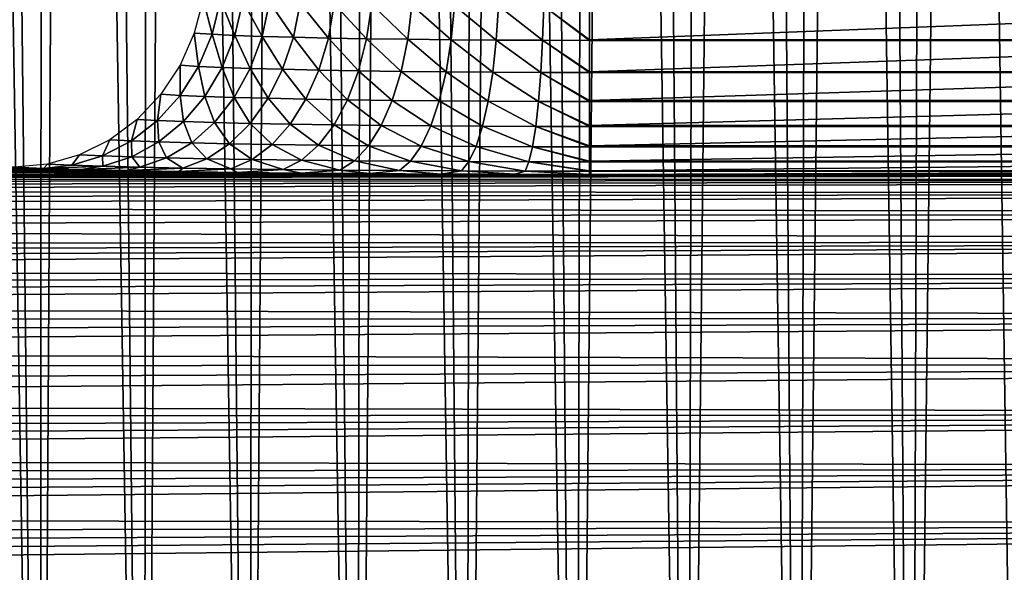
# Model space of a CAD drawing. Header units: millimetres. Extents: x -110 to 110, y 0 to 80.
# Tile 286 of 439: x 67.55 to 72.39, y 14.79 to 17.51. Entities that reach past the tile are written whole.
import ezdxf

# ---------------------------------------------------------------- set-up
doc = ezdxf.new("R2010")
doc.units = ezdxf.units.MM
doc.header["$LTSCALE"] = 59.460957
for name, color, linetype in [('167', 7, 'CONTINUOUS'), ('185', 7, 'CONTINUOUS'), ('264', 7, 'CONTINUOUS'), ('265', 7, 'CONTINUOUS'), ('30', 7, 'CONTINUOUS'), ('54', 7, 'CONTINUOUS'), ('6', 7, 'CONTINUOUS')]:
    doc.layers.add(name, color=color, linetype=linetype)

msp = doc.modelspace()

# ---------------------------------------------------------------- linework, layer by layer
at = {"layer": '167', "color": 7, "linetype": 'CONTINUOUS'}
for points in [[(59.6325, 16.7828, 50.9825), (59.5967, 16.747, 53.0349), (69.6194, 16.7495, 52.8922), (59.6325, 16.7828, 50.9825)], [(68.9321, 16.7542, 52.6263), (59.6325, 16.7828, 50.9825), (69.2675, 16.7515, 52.7805), (68.9321, 16.7542, 52.6263)], [(67.6653, 16.7769, 51.3214), (59.6325, 16.7828, 50.9825), (67.8503, 16.7714, 51.6413), (67.6653, 16.7769, 51.3214)], [(69.2675, 16.7515, 52.7805), (59.6325, 16.7828, 50.9825), (69.6194, 16.7495, 52.8922), (69.2675, 16.7515, 52.7805)], [(67.8503, 16.7714, 51.6413), (59.6325, 16.7828, 50.9825), (68.073, 16.7662, 51.9359), (67.8503, 16.7714, 51.6413)], [(67.5216, 16.7828, 50.9825), (59.6325, 16.7828, 50.9825), (67.6653, 16.7769, 51.3214), (67.5216, 16.7828, 50.9825)], [(68.073, 16.7662, 51.9359), (59.6325, 16.7828, 50.9825), (68.3302, 16.7616, 52.2008), (68.073, 16.7662, 51.9359)], [(68.3302, 16.7616, 52.2008), (59.6325, 16.7828, 50.9825), (68.618, 16.7575, 52.4321), (68.3302, 16.7616, 52.2008)], [(68.618, 16.7575, 52.4321), (59.6325, 16.7828, 50.9825), (68.9321, 16.7542, 52.6263), (68.618, 16.7575, 52.4321)], [(69.6194, 16.7495, 52.8922), (59.5967, 16.747, 53.0349), (69.9827, 16.7483, 52.96), (69.6194, 16.7495, 52.8922)], [(69.9827, 16.7483, 52.96), (59.5967, 16.747, 53.0349), (70.35, 16.7479, 52.9825), (69.9827, 16.7483, 52.96)], [(59.5967, 16.747, 53.0349), (81.3314, 16.747, 53.0349), (70.35, 16.7479, 52.9825), (59.5967, 16.747, 53.0349)], [(70.35, 16.7479, 52.9825), (81.3314, 16.747, 53.0349), (74.65, 16.7479, 52.9825), (70.35, 16.7479, 52.9825)]]:
    msp.add_3dface(points, dxfattribs=at)
at = {"layer": '185', "color": 7, "linetype": 'CONTINUOUS'}
for points in [[(59.427, 16.6622, 53.5774), (81.3314, 16.7222, 53.316), (59.4798, 16.6885, 53.4813), (59.427, 16.6622, 53.5774)], [(81.3314, 16.6581, 53.5908), (81.3314, 16.7222, 53.316), (59.427, 16.6622, 53.5774), (81.3314, 16.6581, 53.5908)], [(59.4798, 16.6885, 53.4813), (81.3314, 16.7222, 53.316), (59.5212, 16.7093, 53.3883), (59.4798, 16.6885, 53.4813)], [(59.5212, 16.7093, 53.3883), (81.3314, 16.7222, 53.316), (59.5526, 16.7249, 53.2984), (59.5212, 16.7093, 53.3883)], [(81.3314, 16.7222, 53.316), (81.3314, 16.747, 53.0349), (59.5526, 16.7249, 53.2984), (81.3314, 16.7222, 53.316)], [(59.5526, 16.7249, 53.2984), (81.3314, 16.747, 53.0349), (59.5751, 16.7362, 53.2107), (59.5526, 16.7249, 53.2984)], [(59.5751, 16.7362, 53.2107), (81.3314, 16.747, 53.0349), (59.5897, 16.7435, 53.1236), (59.5751, 16.7362, 53.2107)], [(81.3314, 16.747, 53.0349), (59.5967, 16.747, 53.0349), (59.5897, 16.7435, 53.1236), (81.3314, 16.747, 53.0349)], [(81.3314, 16.5559, 53.8539), (81.3314, 16.6581, 53.5908), (59.2805, 16.5889, 53.7801), (81.3314, 16.5559, 53.8539)], [(59.2805, 16.5889, 53.7801), (81.3314, 16.6581, 53.5908), (59.3614, 16.6294, 53.6767), (59.2805, 16.5889, 53.7801)], [(59.3614, 16.6294, 53.6767), (81.3314, 16.6581, 53.5908), (59.427, 16.6622, 53.5774), (59.3614, 16.6294, 53.6767)], [(59.1814, 16.5394, 53.888), (81.3314, 16.5559, 53.8539), (59.2805, 16.5889, 53.7801), (59.1814, 16.5394, 53.888)], [(81.3314, 16.4177, 54.0999), (81.3314, 16.5559, 53.8539), (59.0618, 16.4796, 53.9997), (81.3314, 16.4177, 54.0999)], [(59.0618, 16.4796, 53.9997), (81.3314, 16.5559, 53.8539), (59.1814, 16.5394, 53.888), (59.0618, 16.4796, 53.9997)], [(58.9173, 16.4073, 54.1156), (81.3314, 16.4177, 54.0999), (59.0618, 16.4796, 53.9997), (58.9173, 16.4073, 54.1156)], [(81.3314, 16.2463, 54.3241), (81.3314, 16.4177, 54.0999), (58.6468, 16.2721, 54.2942), (81.3314, 16.2463, 54.3241)], [(58.6468, 16.2721, 54.2942), (81.3314, 16.4177, 54.0999), (58.745, 16.3211, 54.2341), (58.6468, 16.2721, 54.2942)], [(58.745, 16.3211, 54.2341), (81.3314, 16.4177, 54.0999), (58.8346, 16.366, 54.1747), (58.745, 16.3211, 54.2341)], [(58.8346, 16.366, 54.1747), (81.3314, 16.4177, 54.0999), (58.9173, 16.4073, 54.1156), (58.8346, 16.366, 54.1747)], [(58.54, 16.2187, 54.3547), (81.3314, 16.2463, 54.3241), (58.6468, 16.2721, 54.2942), (58.54, 16.2187, 54.3547)], [(81.3314, 16.045, 54.5218), (81.3314, 16.2463, 54.3241), (58.3002, 16.0988, 54.4743), (81.3314, 16.045, 54.5218)], [(58.3002, 16.0988, 54.4743), (81.3314, 16.2463, 54.3241), (58.4247, 16.161, 54.4147), (58.3002, 16.0988, 54.4743)], [(58.4247, 16.161, 54.4147), (81.3314, 16.2463, 54.3241), (58.54, 16.2187, 54.3547), (58.4247, 16.161, 54.4147)], [(58.1655, 16.0314, 54.5333), (81.3314, 16.045, 54.5218), (58.3002, 16.0988, 54.4743), (58.1655, 16.0314, 54.5333)], [(57.8666, 15.882, 54.647), (81.3314, 16.045, 54.5218), (58.0208, 15.9591, 54.5911), (57.8666, 15.882, 54.647)], [(81.3314, 15.8179, 54.6893), (81.3314, 16.045, 54.5218), (57.8666, 15.882, 54.647), (81.3314, 15.8179, 54.6893)], [(58.0208, 15.9591, 54.5911), (81.3314, 16.045, 54.5218), (58.1655, 16.0314, 54.5333), (58.0208, 15.9591, 54.5911)], [(57.7019, 15.7996, 54.7008), (81.3314, 15.8179, 54.6893), (57.8666, 15.882, 54.647), (57.7019, 15.7996, 54.7008)], [(57.3419, 15.6196, 54.7998), (81.3314, 15.8179, 54.6893), (57.5267, 15.712, 54.7519), (57.3419, 15.6196, 54.7998)], [(81.3314, 15.5695, 54.8232), (81.3314, 15.8179, 54.6893), (57.3419, 15.6196, 54.7998), (81.3314, 15.5695, 54.8232)], [(57.5267, 15.712, 54.7519), (81.3314, 15.8179, 54.6893), (57.7019, 15.7996, 54.7008), (57.5267, 15.712, 54.7519)], [(57.2133, 15.5553, 54.8295), (81.3314, 15.5695, 54.8232), (57.3419, 15.6196, 54.7998), (57.2133, 15.5553, 54.8295)], [(81.3314, 15.3047, 54.9208), (81.3314, 15.5695, 54.8232), (56.8049, 15.3511, 54.9067), (81.3314, 15.3047, 54.9208)], [(56.8049, 15.3511, 54.9067), (81.3314, 15.5695, 54.8232), (56.9447, 15.421, 54.8831), (56.8049, 15.3511, 54.9067)], [(56.9447, 15.421, 54.8831), (81.3314, 15.5695, 54.8232), (57.0809, 15.4891, 54.8573), (56.9447, 15.421, 54.8831)], [(57.0809, 15.4891, 54.8573), (81.3314, 15.5695, 54.8232), (57.2133, 15.5553, 54.8295), (57.0809, 15.4891, 54.8573)], [(56.6616, 15.2794, 54.9279), (81.3314, 15.3047, 54.9208), (56.8049, 15.3511, 54.9067), (56.6616, 15.2794, 54.9279)], [(56.2153, 15.0563, 54.976), (81.3314, 15.3047, 54.9208), (56.3662, 15.1318, 54.9627), (56.2153, 15.0563, 54.976)], [(81.3314, 15.0288, 54.9801), (81.3314, 15.3047, 54.9208), (56.2153, 15.0563, 54.976), (81.3314, 15.0288, 54.9801)], [(56.3662, 15.1318, 54.9627), (81.3314, 15.3047, 54.9208), (56.5149, 15.2062, 54.9467), (56.3662, 15.1318, 54.9627)], [(56.5149, 15.2062, 54.9467), (81.3314, 15.3047, 54.9208), (56.6616, 15.2794, 54.9279), (56.5149, 15.2062, 54.9467)], [(55.5973, 14.7473, 55), (81.3314, 15.0288, 54.9801), (55.7537, 14.8254, 54.9985), (55.5973, 14.7473, 55)], [(55.5973, 14.7473, 55), (81.3314, 14.7473, 55), (81.3314, 15.0288, 54.9801), (55.5973, 14.7473, 55)], [(55.7537, 14.8254, 54.9985), (81.3314, 15.0288, 54.9801), (55.9088, 14.903, 54.9939), (55.7537, 14.8254, 54.9985)], [(55.9088, 14.903, 54.9939), (81.3314, 15.0288, 54.9801), (56.0626, 14.98, 54.9864), (55.9088, 14.903, 54.9939)], [(56.0626, 14.98, 54.9864), (81.3314, 15.0288, 54.9801), (56.2153, 15.0563, 54.976), (56.0626, 14.98, 54.9864)]]:
    msp.add_3dface(points, dxfattribs=at)
at = {"layer": '264', "color": 7, "linetype": 'CONTINUOUS'}
for points in [[(70.35, 17.4094, 52.059), (74.65, 17.5748, 52.0151), (70.35, 17.5748, 52.0151), (70.35, 17.4094, 52.059)], [(74.65, 17.4094, 52.059), (74.65, 17.5748, 52.0151), (70.35, 17.4094, 52.059), (74.65, 17.4094, 52.059)], [(74.65, 17.4068, 52.0599), (74.65, 17.4094, 52.059), (70.35, 17.4068, 52.0599), (74.65, 17.4068, 52.0599)], [(70.35, 17.4068, 52.0599), (74.65, 17.4094, 52.059), (70.35, 17.4094, 52.059), (70.35, 17.4068, 52.0599)], [(74.65, 17.2528, 52.1311), (74.65, 17.4068, 52.0599), (70.35, 17.2528, 52.1311), (74.65, 17.2528, 52.1311)], [(70.35, 17.2528, 52.1311), (74.65, 17.4068, 52.0599), (70.35, 17.4068, 52.0599), (70.35, 17.2528, 52.1311)], [(74.65, 17.2492, 52.1332), (74.65, 17.2528, 52.1311), (70.35, 17.2492, 52.1332), (74.65, 17.2492, 52.1332)], [(70.35, 17.2492, 52.1332), (74.65, 17.2528, 52.1311), (70.35, 17.2528, 52.1311), (70.35, 17.2492, 52.1332)], [(74.65, 17.111, 52.229), (74.65, 17.2492, 52.1332), (70.35, 17.111, 52.229), (74.65, 17.111, 52.229)], [(70.35, 17.111, 52.229), (74.65, 17.2492, 52.1332), (70.35, 17.2492, 52.1332), (70.35, 17.111, 52.229)], [(74.65, 17.1066, 52.2326), (74.65, 17.111, 52.229), (70.35, 17.1066, 52.2326), (74.65, 17.1066, 52.2326)], [(70.35, 17.1066, 52.2326), (74.65, 17.111, 52.229), (70.35, 17.111, 52.229), (70.35, 17.1066, 52.2326)], [(74.65, 16.988, 52.3498), (74.65, 17.1066, 52.2326), (70.35, 16.988, 52.3498), (74.65, 16.988, 52.3498)], [(70.35, 16.988, 52.3498), (74.65, 17.1066, 52.2326), (70.35, 17.1066, 52.2326), (70.35, 16.988, 52.3498)], [(70.35, 16.9834, 52.3553), (74.65, 16.988, 52.3498), (70.35, 16.988, 52.3498), (70.35, 16.9834, 52.3553)], [(74.65, 16.9834, 52.3553), (74.65, 16.988, 52.3498), (70.35, 16.9834, 52.3553), (74.65, 16.9834, 52.3553)], [(70.35, 16.8876, 52.49), (74.65, 16.9834, 52.3553), (70.35, 16.9834, 52.3553), (70.35, 16.8876, 52.49)], [(74.65, 16.8876, 52.49), (74.65, 16.9834, 52.3553), (70.35, 16.8876, 52.49), (74.65, 16.8876, 52.49)], [(74.65, 16.8833, 52.4974), (74.65, 16.8876, 52.49), (70.35, 16.8833, 52.4974), (74.65, 16.8833, 52.4974)], [(70.35, 16.8833, 52.4974), (74.65, 16.8876, 52.49), (70.35, 16.8876, 52.49), (70.35, 16.8833, 52.4974)], [(74.65, 16.8128, 52.6453), (74.65, 16.8833, 52.4974), (70.35, 16.8128, 52.6453), (74.65, 16.8128, 52.6453)], [(70.35, 16.8128, 52.6453), (74.65, 16.8833, 52.4974), (70.35, 16.8833, 52.4974), (70.35, 16.8128, 52.6453)], [(74.65, 16.8093, 52.6547), (74.65, 16.8128, 52.6453), (70.35, 16.8093, 52.6547), (74.65, 16.8093, 52.6547)], [(70.35, 16.8093, 52.6547), (74.65, 16.8128, 52.6453), (70.35, 16.8128, 52.6453), (70.35, 16.8093, 52.6547)], [(74.65, 16.7658, 52.8111), (74.65, 16.8093, 52.6547), (70.35, 16.7658, 52.8111), (74.65, 16.7658, 52.8111)], [(70.35, 16.7658, 52.8111), (74.65, 16.8093, 52.6547), (70.35, 16.8093, 52.6547), (70.35, 16.7658, 52.8111)], [(74.65, 16.7637, 52.8225), (74.65, 16.7658, 52.8111), (70.35, 16.7637, 52.8225), (74.65, 16.7637, 52.8225)], [(70.35, 16.7637, 52.8225), (74.65, 16.7658, 52.8111), (70.35, 16.7658, 52.8111), (70.35, 16.7637, 52.8225)], [(70.35, 16.7479, 52.9825), (74.65, 16.7479, 52.9825), (74.65, 16.7637, 52.8225), (70.35, 16.7479, 52.9825)], [(70.35, 16.7479, 52.9825), (74.65, 16.7637, 52.8225), (70.35, 16.7637, 52.8225), (70.35, 16.7479, 52.9825)]]:
    msp.add_3dface(points, dxfattribs=at)
at = {"layer": '265', "color": 7, "linetype": 'CONTINUOUS'}
for points in [[(68.4944, 17.4364, 50.8944), (68.4492, 17.6097, 50.669), (68.406, 17.4418, 50.6814), (68.4944, 17.4364, 50.8944)], [(68.5359, 17.6043, 50.8772), (68.4492, 17.6097, 50.669), (68.4944, 17.4364, 50.8944), (68.5359, 17.6043, 50.8772)], [(68.606, 17.4312, 51.0963), (68.5359, 17.6043, 50.8772), (68.4944, 17.4364, 50.8944), (68.606, 17.4312, 51.0963)], [(68.6452, 17.5992, 51.0744), (68.5359, 17.6043, 50.8772), (68.606, 17.4312, 51.0963), (68.6452, 17.5992, 51.0744)], [(68.7396, 17.4265, 51.2845), (68.6452, 17.5992, 51.0744), (68.606, 17.4312, 51.0963), (68.7396, 17.4265, 51.2845)], [(68.776, 17.5944, 51.2582), (68.6452, 17.5992, 51.0744), (68.7396, 17.4265, 51.2845), (68.776, 17.5944, 51.2582)], [(68.8934, 17.4221, 51.4566), (68.776, 17.5944, 51.2582), (68.7396, 17.4265, 51.2845), (68.8934, 17.4221, 51.4566)], [(68.9265, 17.5901, 51.4263), (68.776, 17.5944, 51.2582), (68.8934, 17.4221, 51.4566), (68.9265, 17.5901, 51.4263)], [(69.0656, 17.4182, 51.6104), (68.9265, 17.5901, 51.4263), (68.8934, 17.4221, 51.4566), (69.0656, 17.4182, 51.6104)], [(69.0949, 17.5862, 51.5765), (68.9265, 17.5901, 51.4263), (69.0656, 17.4182, 51.6104), (69.0949, 17.5862, 51.5765)], [(69.2539, 17.4148, 51.7441), (69.0949, 17.5862, 51.5765), (69.0656, 17.4182, 51.6104), (69.2539, 17.4148, 51.7441)], [(69.279, 17.5828, 51.7069), (69.0949, 17.5862, 51.5765), (69.2539, 17.4148, 51.7441), (69.279, 17.5828, 51.7069)], [(69.456, 17.412, 51.8558), (69.279, 17.5828, 51.7069), (69.2539, 17.4148, 51.7441), (69.456, 17.412, 51.8558)], [(69.4766, 17.5799, 51.816), (69.279, 17.5828, 51.7069), (69.456, 17.412, 51.8558), (69.4766, 17.5799, 51.816)], [(69.6695, 17.4097, 51.9443), (69.4766, 17.5799, 51.816), (69.456, 17.412, 51.8558), (69.6695, 17.4097, 51.9443)], [(69.6852, 17.5777, 51.9022), (69.4766, 17.5799, 51.816), (69.6695, 17.4097, 51.9443), (69.6852, 17.5777, 51.9022)], [(69.8915, 17.4081, 52.0082), (69.6852, 17.5777, 51.9022), (69.6695, 17.4097, 51.9443), (69.8915, 17.4081, 52.0082)], [(69.9021, 17.5761, 51.9647), (69.6852, 17.5777, 51.9022), (69.8915, 17.4081, 52.0082), (69.9021, 17.5761, 51.9647)], [(70.1193, 17.4071, 52.047), (69.9021, 17.5761, 51.9647), (69.8915, 17.4081, 52.0082), (70.1193, 17.4071, 52.047)], [(70.1246, 17.5751, 52.0024), (69.9021, 17.5761, 51.9647), (70.1193, 17.4071, 52.047), (70.1246, 17.5751, 52.0024)], [(70.35, 17.4068, 52.0599), (70.1246, 17.5751, 52.0024), (70.1193, 17.4071, 52.047), (70.35, 17.4068, 52.0599)], [(70.35, 17.4094, 52.059), (70.35, 17.5748, 52.0151), (70.1246, 17.5751, 52.0024), (70.35, 17.4094, 52.059)], [(70.35, 17.4068, 52.0599), (70.35, 17.4094, 52.059), (70.1246, 17.5751, 52.0024), (70.35, 17.4068, 52.0599)], [(68.4274, 17.2787, 50.9241), (68.406, 17.4418, 50.6814), (68.3361, 17.2841, 50.7033), (68.4274, 17.2787, 50.9241)], [(68.4944, 17.4364, 50.8944), (68.406, 17.4418, 50.6814), (68.4274, 17.2787, 50.9241), (68.4944, 17.4364, 50.8944)], [(68.5428, 17.2736, 51.1335), (68.4944, 17.4364, 50.8944), (68.4274, 17.2787, 50.9241), (68.5428, 17.2736, 51.1335)], [(68.606, 17.4312, 51.0963), (68.4944, 17.4364, 50.8944), (68.5428, 17.2736, 51.1335), (68.606, 17.4312, 51.0963)], [(68.6811, 17.2688, 51.3286), (68.606, 17.4312, 51.0963), (68.5428, 17.2736, 51.1335), (68.6811, 17.2688, 51.3286)], [(68.7396, 17.4265, 51.2845), (68.606, 17.4312, 51.0963), (68.6811, 17.2688, 51.3286), (68.7396, 17.4265, 51.2845)], [(68.8403, 17.2645, 51.5071), (68.7396, 17.4265, 51.2845), (68.6811, 17.2688, 51.3286), (68.8403, 17.2645, 51.5071)], [(68.8934, 17.4221, 51.4566), (68.7396, 17.4265, 51.2845), (68.8403, 17.2645, 51.5071), (68.8934, 17.4221, 51.4566)], [(69.0186, 17.2606, 51.6667), (68.8934, 17.4221, 51.4566), (68.8403, 17.2645, 51.5071), (69.0186, 17.2606, 51.6667)], [(69.0656, 17.4182, 51.6104), (68.8934, 17.4221, 51.4566), (69.0186, 17.2606, 51.6667), (69.0656, 17.4182, 51.6104)], [(69.2138, 17.2572, 51.8054), (69.0656, 17.4182, 51.6104), (69.0186, 17.2606, 51.6667), (69.2138, 17.2572, 51.8054)], [(69.2539, 17.4148, 51.7441), (69.0656, 17.4182, 51.6104), (69.2138, 17.2572, 51.8054), (69.2539, 17.4148, 51.7441)], [(69.4233, 17.2543, 51.9214), (69.2539, 17.4148, 51.7441), (69.2138, 17.2572, 51.8054), (69.4233, 17.2543, 51.9214)], [(69.456, 17.412, 51.8558), (69.2539, 17.4148, 51.7441), (69.4233, 17.2543, 51.9214), (69.456, 17.412, 51.8558)], [(69.6445, 17.2521, 52.0131), (69.456, 17.412, 51.8558), (69.4233, 17.2543, 51.9214), (69.6445, 17.2521, 52.0131)], [(69.6695, 17.4097, 51.9443), (69.456, 17.412, 51.8558), (69.6445, 17.2521, 52.0131), (69.6695, 17.4097, 51.9443)], [(69.8746, 17.2505, 52.0795), (69.6695, 17.4097, 51.9443), (69.6445, 17.2521, 52.0131), (69.8746, 17.2505, 52.0795)], [(69.8915, 17.4081, 52.0082), (69.6695, 17.4097, 51.9443), (69.8746, 17.2505, 52.0795), (69.8915, 17.4081, 52.0082)], [(70.1108, 17.2495, 52.1197), (69.8915, 17.4081, 52.0082), (69.8746, 17.2505, 52.0795), (70.1108, 17.2495, 52.1197)], [(70.1193, 17.4071, 52.047), (69.8915, 17.4081, 52.0082), (70.1108, 17.2495, 52.1197), (70.1193, 17.4071, 52.047)], [(70.35, 17.2492, 52.1332), (70.1193, 17.4071, 52.047), (70.1108, 17.2495, 52.1197), (70.35, 17.2492, 52.1332)], [(70.35, 17.2528, 52.1311), (70.35, 17.4068, 52.0599), (70.1193, 17.4071, 52.047), (70.35, 17.2528, 52.1311)], [(70.35, 17.2492, 52.1332), (70.35, 17.2528, 52.1311), (70.1193, 17.4071, 52.047), (70.35, 17.2492, 52.1332)], [(68.3369, 17.1362, 50.9655), (68.3361, 17.2841, 50.7033), (68.2415, 17.1416, 50.7343), (68.3369, 17.1362, 50.9655)], [(68.4274, 17.2787, 50.9241), (68.3361, 17.2841, 50.7033), (68.3369, 17.1362, 50.9655), (68.4274, 17.2787, 50.9241)], [(68.4577, 17.131, 51.1848), (68.4274, 17.2787, 50.9241), (68.3369, 17.1362, 50.9655), (68.4577, 17.131, 51.1848)], [(68.5428, 17.2736, 51.1335), (68.4274, 17.2787, 50.9241), (68.4577, 17.131, 51.1848), (68.5428, 17.2736, 51.1335)], [(68.6022, 17.1263, 51.3893), (68.5428, 17.2736, 51.1335), (68.4577, 17.131, 51.1848), (68.6022, 17.1263, 51.3893)], [(68.6811, 17.2688, 51.3286), (68.5428, 17.2736, 51.1335), (68.6022, 17.1263, 51.3893), (68.6811, 17.2688, 51.3286)], [(68.7689, 17.1219, 51.5763), (68.6811, 17.2688, 51.3286), (68.6022, 17.1263, 51.3893), (68.7689, 17.1219, 51.5763)], [(68.8403, 17.2645, 51.5071), (68.6811, 17.2688, 51.3286), (68.7689, 17.1219, 51.5763), (68.8403, 17.2645, 51.5071)], [(68.9556, 17.118, 51.7436), (68.8403, 17.2645, 51.5071), (68.7689, 17.1219, 51.5763), (68.9556, 17.118, 51.7436)], [(69.0186, 17.2606, 51.6667), (68.8403, 17.2645, 51.5071), (68.9556, 17.118, 51.7436), (69.0186, 17.2606, 51.6667)], [(69.1599, 17.1146, 51.889), (69.0186, 17.2606, 51.6667), (68.9556, 17.118, 51.7436), (69.1599, 17.1146, 51.889)], [(69.2138, 17.2572, 51.8054), (69.0186, 17.2606, 51.6667), (69.1599, 17.1146, 51.889), (69.2138, 17.2572, 51.8054)], [(69.3792, 17.1118, 52.0105), (69.2138, 17.2572, 51.8054), (69.1599, 17.1146, 51.889), (69.3792, 17.1118, 52.0105)], [(69.4233, 17.2543, 51.9214), (69.2138, 17.2572, 51.8054), (69.3792, 17.1118, 52.0105), (69.4233, 17.2543, 51.9214)], [(69.6109, 17.1095, 52.1068), (69.4233, 17.2543, 51.9214), (69.3792, 17.1118, 52.0105), (69.6109, 17.1095, 52.1068)], [(69.6445, 17.2521, 52.0131), (69.4233, 17.2543, 51.9214), (69.6109, 17.1095, 52.1068), (69.6445, 17.2521, 52.0131)], [(69.852, 17.1079, 52.1764), (69.6445, 17.2521, 52.0131), (69.6109, 17.1095, 52.1068), (69.852, 17.1079, 52.1764)], [(69.8746, 17.2505, 52.0795), (69.6445, 17.2521, 52.0131), (69.852, 17.1079, 52.1764), (69.8746, 17.2505, 52.0795)], [(70.0994, 17.1069, 52.2185), (69.8746, 17.2505, 52.0795), (69.852, 17.1079, 52.1764), (70.0994, 17.1069, 52.2185)], [(70.1108, 17.2495, 52.1197), (69.8746, 17.2505, 52.0795), (70.0994, 17.1069, 52.2185), (70.1108, 17.2495, 52.1197)], [(70.35, 17.1066, 52.2326), (70.1108, 17.2495, 52.1197), (70.0994, 17.1069, 52.2185), (70.35, 17.1066, 52.2326)], [(70.35, 17.1066, 52.2326), (70.35, 17.111, 52.229), (70.1108, 17.2495, 52.1197), (70.35, 17.1066, 52.2326)], [(70.35, 17.111, 52.229), (70.35, 17.2492, 52.1332), (70.1108, 17.2495, 52.1197), (70.35, 17.111, 52.229)], [(68.2257, 17.013, 51.0173), (68.2415, 17.1416, 50.7343), (68.1252, 17.0184, 50.7732), (68.2257, 17.013, 51.0173)], [(68.3369, 17.1362, 50.9655), (68.2415, 17.1416, 50.7343), (68.2257, 17.013, 51.0173), (68.3369, 17.1362, 50.9655)], [(68.353, 17.0078, 51.2488), (68.3369, 17.1362, 50.9655), (68.2257, 17.013, 51.0173), (68.353, 17.0078, 51.2488)], [(68.4577, 17.131, 51.1848), (68.3369, 17.1362, 50.9655), (68.353, 17.0078, 51.2488), (68.4577, 17.131, 51.1848)], [(68.5055, 17.0031, 51.4647), (68.4577, 17.131, 51.1848), (68.353, 17.0078, 51.2488), (68.5055, 17.0031, 51.4647)], [(68.6022, 17.1263, 51.3893), (68.4577, 17.131, 51.1848), (68.5055, 17.0031, 51.4647), (68.6022, 17.1263, 51.3893)], [(68.6813, 16.9987, 51.6622), (68.6022, 17.1263, 51.3893), (68.5055, 17.0031, 51.4647), (68.6813, 16.9987, 51.6622)], [(68.7689, 17.1219, 51.5763), (68.6022, 17.1263, 51.3893), (68.6813, 16.9987, 51.6622), (68.7689, 17.1219, 51.5763)], [(68.8782, 16.9948, 51.8388), (68.7689, 17.1219, 51.5763), (68.6813, 16.9987, 51.6622), (68.8782, 16.9948, 51.8388)], [(68.9556, 17.118, 51.7436), (68.7689, 17.1219, 51.5763), (68.8782, 16.9948, 51.8388), (68.9556, 17.118, 51.7436)], [(69.0938, 16.9914, 51.9923), (68.9556, 17.118, 51.7436), (68.8782, 16.9948, 51.8388), (69.0938, 16.9914, 51.9923)], [(69.1599, 17.1146, 51.889), (68.9556, 17.118, 51.7436), (69.0938, 16.9914, 51.9923), (69.1599, 17.1146, 51.889)], [(69.3253, 16.9886, 52.1207), (69.1599, 17.1146, 51.889), (69.0938, 16.9914, 51.9923), (69.3253, 16.9886, 52.1207)], [(69.3792, 17.1118, 52.0105), (69.1599, 17.1146, 51.889), (69.3253, 16.9886, 52.1207), (69.3792, 17.1118, 52.0105)], [(69.5699, 16.9863, 52.2223), (69.3792, 17.1118, 52.0105), (69.3253, 16.9886, 52.1207), (69.5699, 16.9863, 52.2223)], [(69.6109, 17.1095, 52.1068), (69.3792, 17.1118, 52.0105), (69.5699, 16.9863, 52.2223), (69.6109, 17.1095, 52.1068)], [(69.8243, 16.9847, 52.2959), (69.6109, 17.1095, 52.1068), (69.5699, 16.9863, 52.2223), (69.8243, 16.9847, 52.2959)], [(69.852, 17.1079, 52.1764), (69.6109, 17.1095, 52.1068), (69.8243, 16.9847, 52.2959), (69.852, 17.1079, 52.1764)], [(70.0855, 16.9837, 52.3404), (69.852, 17.1079, 52.1764), (69.8243, 16.9847, 52.2959), (70.0855, 16.9837, 52.3404)], [(70.0994, 17.1069, 52.2185), (69.852, 17.1079, 52.1764), (70.0855, 16.9837, 52.3404), (70.0994, 17.1069, 52.2185)], [(70.35, 16.9834, 52.3553), (70.0994, 17.1069, 52.2185), (70.0855, 16.9837, 52.3404), (70.35, 16.9834, 52.3553)], [(70.35, 16.988, 52.3498), (70.35, 17.1066, 52.2326), (70.0994, 17.1069, 52.2185), (70.35, 16.988, 52.3498)], [(70.35, 16.9834, 52.3553), (70.35, 16.988, 52.3498), (70.0994, 17.1069, 52.2185), (70.35, 16.9834, 52.3553)], [(68.0972, 16.9129, 51.078), (68.1252, 17.0184, 50.7732), (67.9907, 16.9183, 50.8191), (68.0972, 16.9129, 51.078)], [(68.2257, 17.013, 51.0173), (68.1252, 17.0184, 50.7732), (68.0972, 16.9129, 51.078), (68.2257, 17.013, 51.0173)], [(68.2321, 16.9078, 51.3235), (68.2257, 17.013, 51.0173), (68.0972, 16.9129, 51.078), (68.2321, 16.9078, 51.3235)], [(68.353, 17.0078, 51.2488), (68.2257, 17.013, 51.0173), (68.2321, 16.9078, 51.3235), (68.353, 17.0078, 51.2488)], [(68.3937, 16.903, 51.5525), (68.353, 17.0078, 51.2488), (68.2321, 16.9078, 51.3235), (68.3937, 16.903, 51.5525)], [(68.5055, 17.0031, 51.4647), (68.353, 17.0078, 51.2488), (68.3937, 16.903, 51.5525), (68.5055, 17.0031, 51.4647)], [(68.5801, 16.8986, 51.762), (68.5055, 17.0031, 51.4647), (68.3937, 16.903, 51.5525), (68.5801, 16.8986, 51.762)], [(68.6813, 16.9987, 51.6622), (68.5055, 17.0031, 51.4647), (68.5801, 16.8986, 51.762), (68.6813, 16.9987, 51.6622)], [(68.7889, 16.8947, 51.9494), (68.6813, 16.9987, 51.6622), (68.5801, 16.8986, 51.762), (68.7889, 16.8947, 51.9494)], [(68.8782, 16.9948, 51.8388), (68.6813, 16.9987, 51.6622), (68.7889, 16.8947, 51.9494), (68.8782, 16.9948, 51.8388)], [(69.0176, 16.8913, 52.1123), (68.8782, 16.9948, 51.8388), (68.7889, 16.8947, 51.9494), (69.0176, 16.8913, 52.1123)], [(69.0938, 16.9914, 51.9923), (68.8782, 16.9948, 51.8388), (69.0176, 16.8913, 52.1123), (69.0938, 16.9914, 51.9923)], [(69.2631, 16.8885, 52.2485), (69.0938, 16.9914, 51.9923), (69.0176, 16.8913, 52.1123), (69.2631, 16.8885, 52.2485)], [(69.3253, 16.9886, 52.1207), (69.0938, 16.9914, 51.9923), (69.2631, 16.8885, 52.2485), (69.3253, 16.9886, 52.1207)], [(69.5225, 16.8862, 52.3563), (69.3253, 16.9886, 52.1207), (69.2631, 16.8885, 52.2485), (69.5225, 16.8862, 52.3563)], [(69.5699, 16.9863, 52.2223), (69.3253, 16.9886, 52.1207), (69.5225, 16.8862, 52.3563), (69.5699, 16.9863, 52.2223)], [(69.7924, 16.8846, 52.4344), (69.5699, 16.9863, 52.2223), (69.5225, 16.8862, 52.3563), (69.7924, 16.8846, 52.4344)], [(69.8243, 16.9847, 52.2959), (69.5699, 16.9863, 52.2223), (69.7924, 16.8846, 52.4344), (69.8243, 16.9847, 52.2959)], [(70.0694, 16.8836, 52.4816), (69.8243, 16.9847, 52.2959), (69.7924, 16.8846, 52.4344), (70.0694, 16.8836, 52.4816)], [(70.0855, 16.9837, 52.3404), (69.8243, 16.9847, 52.2959), (70.0694, 16.8836, 52.4816), (70.0855, 16.9837, 52.3404)], [(70.35, 16.8833, 52.4974), (70.0855, 16.9837, 52.3404), (70.0694, 16.8836, 52.4816), (70.35, 16.8833, 52.4974)], [(70.35, 16.8876, 52.49), (70.35, 16.9834, 52.3553), (70.0855, 16.9837, 52.3404), (70.35, 16.8876, 52.49)], [(70.35, 16.8833, 52.4974), (70.35, 16.8876, 52.49), (70.0855, 16.9837, 52.3404), (70.35, 16.8833, 52.4974)], [(67.9551, 16.8389, 51.1456), (67.9907, 16.9183, 50.8191), (67.842, 16.8443, 50.8703), (67.9551, 16.8389, 51.1456)], [(68.0972, 16.9129, 51.078), (67.9907, 16.9183, 50.8191), (67.9551, 16.8389, 51.1456), (68.0972, 16.9129, 51.078)], [(68.0985, 16.8338, 51.4066), (68.0972, 16.9129, 51.078), (67.9551, 16.8389, 51.1456), (68.0985, 16.8338, 51.4066)], [(68.2321, 16.9078, 51.3235), (68.0972, 16.9129, 51.078), (68.0985, 16.8338, 51.4066), (68.2321, 16.9078, 51.3235)], [(68.2703, 16.829, 51.65), (68.2321, 16.9078, 51.3235), (68.0985, 16.8338, 51.4066), (68.2703, 16.829, 51.65)], [(68.3937, 16.903, 51.5525), (68.2321, 16.9078, 51.3235), (68.2703, 16.829, 51.65), (68.3937, 16.903, 51.5525)], [(68.4685, 16.8246, 51.8728), (68.3937, 16.903, 51.5525), (68.2703, 16.829, 51.65), (68.4685, 16.8246, 51.8728)], [(68.5801, 16.8986, 51.762), (68.3937, 16.903, 51.5525), (68.4685, 16.8246, 51.8728), (68.5801, 16.8986, 51.762)], [(68.6904, 16.8207, 52.0721), (68.5801, 16.8986, 51.762), (68.4685, 16.8246, 51.8728), (68.6904, 16.8207, 52.0721)], [(68.7889, 16.8947, 51.9494), (68.5801, 16.8986, 51.762), (68.6904, 16.8207, 52.0721), (68.7889, 16.8947, 51.9494)], [(68.9335, 16.8173, 52.2452), (68.7889, 16.8947, 51.9494), (68.6904, 16.8207, 52.0721), (68.9335, 16.8173, 52.2452)], [(69.0176, 16.8913, 52.1123), (68.7889, 16.8947, 51.9494), (68.9335, 16.8173, 52.2452), (69.0176, 16.8913, 52.1123)], [(69.1945, 16.8145, 52.3901), (69.0176, 16.8913, 52.1123), (68.9335, 16.8173, 52.2452), (69.1945, 16.8145, 52.3901)], [(69.2631, 16.8885, 52.2485), (69.0176, 16.8913, 52.1123), (69.1945, 16.8145, 52.3901), (69.2631, 16.8885, 52.2485)], [(69.4703, 16.8122, 52.5047), (69.2631, 16.8885, 52.2485), (69.1945, 16.8145, 52.3901), (69.4703, 16.8122, 52.5047)], [(69.5225, 16.8862, 52.3563), (69.2631, 16.8885, 52.2485), (69.4703, 16.8122, 52.5047), (69.5225, 16.8862, 52.3563)], [(69.7572, 16.8106, 52.5877), (69.5225, 16.8862, 52.3563), (69.4703, 16.8122, 52.5047), (69.7572, 16.8106, 52.5877)], [(69.7924, 16.8846, 52.4344), (69.5225, 16.8862, 52.3563), (69.7572, 16.8106, 52.5877), (69.7924, 16.8846, 52.4344)], [(70.0517, 16.8096, 52.6379), (69.7924, 16.8846, 52.4344), (69.7572, 16.8106, 52.5877), (70.0517, 16.8096, 52.6379)], [(70.0694, 16.8836, 52.4816), (69.7924, 16.8846, 52.4344), (70.0517, 16.8096, 52.6379), (70.0694, 16.8836, 52.4816)], [(70.35, 16.8093, 52.6547), (70.0694, 16.8836, 52.4816), (70.0517, 16.8096, 52.6379), (70.35, 16.8093, 52.6547)], [(70.35, 16.8128, 52.6453), (70.35, 16.8833, 52.4974), (70.0694, 16.8836, 52.4816), (70.35, 16.8128, 52.6453)], [(70.35, 16.8093, 52.6547), (70.35, 16.8128, 52.6453), (70.0694, 16.8836, 52.4816), (70.35, 16.8093, 52.6547)], [(67.8039, 16.7933, 51.2182), (67.842, 16.8443, 50.8703), (67.6836, 16.7987, 50.9256), (67.8039, 16.7933, 51.2182)], [(67.9551, 16.8389, 51.1456), (67.842, 16.8443, 50.8703), (67.8039, 16.7933, 51.2182), (67.9551, 16.8389, 51.1456)], [(67.9564, 16.7882, 51.4956), (67.9551, 16.8389, 51.1456), (67.8039, 16.7933, 51.2182), (67.9564, 16.7882, 51.4956)], [(68.0985, 16.8338, 51.4066), (67.9551, 16.8389, 51.1456), (67.9564, 16.7882, 51.4956), (68.0985, 16.8338, 51.4066)], [(68.139, 16.7834, 51.7545), (68.0985, 16.8338, 51.4066), (67.9564, 16.7882, 51.4956), (68.139, 16.7834, 51.7545)], [(68.2703, 16.829, 51.65), (68.0985, 16.8338, 51.4066), (68.139, 16.7834, 51.7545), (68.2703, 16.829, 51.65)], [(68.3497, 16.779, 51.9913), (68.2703, 16.829, 51.65), (68.139, 16.7834, 51.7545), (68.3497, 16.779, 51.9913)], [(68.4685, 16.8246, 51.8728), (68.2703, 16.829, 51.65), (68.3497, 16.779, 51.9913), (68.4685, 16.8246, 51.8728)], [(68.5857, 16.7751, 52.2031), (68.4685, 16.8246, 51.8728), (68.3497, 16.779, 51.9913), (68.5857, 16.7751, 52.2031)], [(68.6904, 16.8207, 52.0721), (68.4685, 16.8246, 51.8728), (68.5857, 16.7751, 52.2031), (68.6904, 16.8207, 52.0721)], [(68.8441, 16.7717, 52.3872), (68.6904, 16.8207, 52.0721), (68.5857, 16.7751, 52.2031), (68.8441, 16.7717, 52.3872)], [(68.9335, 16.8173, 52.2452), (68.6904, 16.8207, 52.0721), (68.8441, 16.7717, 52.3872), (68.9335, 16.8173, 52.2452)], [(69.1216, 16.7689, 52.5411), (68.9335, 16.8173, 52.2452), (68.8441, 16.7717, 52.3872), (69.1216, 16.7689, 52.5411)], [(69.1945, 16.8145, 52.3901), (68.9335, 16.8173, 52.2452), (69.1216, 16.7689, 52.5411), (69.1945, 16.8145, 52.3901)], [(69.4148, 16.7666, 52.663), (69.1945, 16.8145, 52.3901), (69.1216, 16.7689, 52.5411), (69.4148, 16.7666, 52.663)], [(69.4703, 16.8122, 52.5047), (69.1945, 16.8145, 52.3901), (69.4148, 16.7666, 52.663), (69.4703, 16.8122, 52.5047)], [(69.7198, 16.765, 52.7512), (69.4703, 16.8122, 52.5047), (69.4148, 16.7666, 52.663), (69.7198, 16.765, 52.7512)], [(69.7572, 16.8106, 52.5877), (69.4703, 16.8122, 52.5047), (69.7198, 16.765, 52.7512), (69.7572, 16.8106, 52.5877)], [(70.0329, 16.764, 52.8046), (69.7572, 16.8106, 52.5877), (69.7198, 16.765, 52.7512), (70.0329, 16.764, 52.8046)], [(70.0517, 16.8096, 52.6379), (69.7572, 16.8106, 52.5877), (70.0329, 16.764, 52.8046), (70.0517, 16.8096, 52.6379)], [(70.35, 16.7637, 52.8225), (70.0517, 16.8096, 52.6379), (70.0329, 16.764, 52.8046), (70.35, 16.7637, 52.8225)], [(70.35, 16.7658, 52.8111), (70.35, 16.8093, 52.6547), (70.0517, 16.8096, 52.6379), (70.35, 16.7658, 52.8111)], [(70.35, 16.7637, 52.8225), (70.35, 16.7658, 52.8111), (70.0517, 16.8096, 52.6379), (70.35, 16.7637, 52.8225)], [(67.5216, 16.7828, 50.9825), (67.6653, 16.7769, 51.3214), (67.6836, 16.7987, 50.9256), (67.5216, 16.7828, 50.9825)], [(67.6653, 16.7769, 51.3214), (67.8039, 16.7933, 51.2182), (67.6836, 16.7987, 50.9256), (67.6653, 16.7769, 51.3214)], [(67.6653, 16.7769, 51.3214), (67.9564, 16.7882, 51.4956), (67.8039, 16.7933, 51.2182), (67.6653, 16.7769, 51.3214)], [(67.6653, 16.7769, 51.3214), (67.8503, 16.7714, 51.6413), (67.9564, 16.7882, 51.4956), (67.6653, 16.7769, 51.3214)], [(67.8503, 16.7714, 51.6413), (68.139, 16.7834, 51.7545), (67.9564, 16.7882, 51.4956), (67.8503, 16.7714, 51.6413)], [(67.8503, 16.7714, 51.6413), (68.073, 16.7662, 51.9359), (68.139, 16.7834, 51.7545), (67.8503, 16.7714, 51.6413)], [(68.073, 16.7662, 51.9359), (68.3497, 16.779, 51.9913), (68.139, 16.7834, 51.7545), (68.073, 16.7662, 51.9359)], [(68.073, 16.7662, 51.9359), (68.3302, 16.7616, 52.2008), (68.3497, 16.779, 51.9913), (68.073, 16.7662, 51.9359)], [(68.3302, 16.7616, 52.2008), (68.5857, 16.7751, 52.2031), (68.3497, 16.779, 51.9913), (68.3302, 16.7616, 52.2008)], [(68.3302, 16.7616, 52.2008), (68.618, 16.7575, 52.4321), (68.5857, 16.7751, 52.2031), (68.3302, 16.7616, 52.2008)], [(68.618, 16.7575, 52.4321), (68.8441, 16.7717, 52.3872), (68.5857, 16.7751, 52.2031), (68.618, 16.7575, 52.4321)], [(68.618, 16.7575, 52.4321), (68.9321, 16.7542, 52.6263), (68.8441, 16.7717, 52.3872), (68.618, 16.7575, 52.4321)], [(68.9321, 16.7542, 52.6263), (69.1216, 16.7689, 52.5411), (68.8441, 16.7717, 52.3872), (68.9321, 16.7542, 52.6263)], [(68.9321, 16.7542, 52.6263), (69.2675, 16.7515, 52.7805), (69.1216, 16.7689, 52.5411), (68.9321, 16.7542, 52.6263)], [(69.2675, 16.7515, 52.7805), (69.4148, 16.7666, 52.663), (69.1216, 16.7689, 52.5411), (69.2675, 16.7515, 52.7805)], [(69.2675, 16.7515, 52.7805), (69.6194, 16.7495, 52.8922), (69.4148, 16.7666, 52.663), (69.2675, 16.7515, 52.7805)], [(69.6194, 16.7495, 52.8922), (69.7198, 16.765, 52.7512), (69.4148, 16.7666, 52.663), (69.6194, 16.7495, 52.8922)], [(69.6194, 16.7495, 52.8922), (69.9827, 16.7483, 52.96), (69.7198, 16.765, 52.7512), (69.6194, 16.7495, 52.8922)], [(69.9827, 16.7483, 52.96), (70.0329, 16.764, 52.8046), (69.7198, 16.765, 52.7512), (69.9827, 16.7483, 52.96)], [(69.9827, 16.7483, 52.96), (70.35, 16.7479, 52.9825), (70.0329, 16.764, 52.8046), (69.9827, 16.7483, 52.96)], [(70.35, 16.7479, 52.9825), (70.35, 16.7637, 52.8225), (70.0329, 16.764, 52.8046), (70.35, 16.7479, 52.9825)]]:
    msp.add_3dface(points, dxfattribs=at)
at = {"layer": '30', "color": 7, "linetype": 'CONTINUOUS'}
for points in [[(67.1512, 9.2948, 36.0785), (67.3087, 40, 35.4044), (67.6498, 9.2948, 35.8372), (67.1512, 9.2948, 36.0785)], [(67.3087, 40, 35.4044), (67.833, 40, 35.1739), (67.6498, 9.2948, 35.8372), (67.3087, 40, 35.4044)], [(67.6498, 9.2948, 35.8372), (67.833, 40, 35.1739), (68.1594, 9.2948, 35.6199), (67.6498, 9.2948, 35.8372)], [(67.833, 40, 35.1739), (68.3675, 40, 34.9681), (68.1594, 9.2948, 35.6199), (67.833, 40, 35.1739)], [(68.1594, 9.2948, 35.6199), (68.3675, 40, 34.9681), (68.6786, 9.2948, 35.4268), (68.1594, 9.2948, 35.6199)], [(68.3675, 40, 34.9681), (68.911, 40, 34.7875), (68.6786, 9.2948, 35.4268), (68.3675, 40, 34.9681)], [(68.6786, 9.2948, 35.4268), (68.911, 40, 34.7875), (69.2064, 9.2948, 35.2585), (68.6786, 9.2948, 35.4268)], [(68.911, 40, 34.7875), (69.4624, 40, 34.6326), (69.2064, 9.2948, 35.2585), (68.911, 40, 34.7875)], [(69.2064, 9.2948, 35.2585), (69.4624, 40, 34.6326), (69.7415, 9.2948, 35.1154), (69.2064, 9.2948, 35.2585)], [(69.4624, 40, 34.6326), (70.0204, 40, 34.5036), (69.7415, 9.2948, 35.1154), (69.4624, 40, 34.6326)], [(69.7415, 9.2948, 35.1154), (70.0204, 40, 34.5036), (70.2828, 9.2948, 34.9977), (69.7415, 9.2948, 35.1154)], [(70.0204, 40, 34.5036), (70.5839, 40, 34.4008), (70.2828, 9.2948, 34.9977), (70.0204, 40, 34.5036)], [(70.2828, 9.2948, 34.9977), (70.5839, 40, 34.4008), (70.8291, 9.2948, 34.9057), (70.2828, 9.2948, 34.9977)], [(70.5839, 40, 34.4008), (71.1515, 40, 34.3245), (70.8291, 9.2948, 34.9057), (70.5839, 40, 34.4008)], [(70.8291, 9.2948, 34.9057), (71.1515, 40, 34.3245), (71.3791, 9.2948, 34.8397), (70.8291, 9.2948, 34.9057)], [(71.1515, 40, 34.3245), (71.7221, 40, 34.2747), (71.3791, 9.2948, 34.8397), (71.1515, 40, 34.3245)], [(71.3791, 9.2948, 34.8397), (71.7221, 40, 34.2747), (71.9316, 9.2948, 34.7998), (71.3791, 9.2948, 34.8397)], [(71.7221, 40, 34.2747), (72.2943, 40, 34.2517), (71.9316, 9.2948, 34.7998), (71.7221, 40, 34.2747)], [(71.9316, 9.2948, 34.7998), (72.2943, 40, 34.2517), (72.4854, 9.2948, 34.786), (71.9316, 9.2948, 34.7998)], [(72.2943, 40, 34.2517), (72.8671, 40, 34.2555), (72.4854, 9.2948, 34.786), (72.2943, 40, 34.2517)]]:
    msp.add_3dface(points, dxfattribs=at)
at = {"layer": '54', "color": 7, "linetype": 'CONTINUOUS'}
for points in [[(67.6595, 40, -35.2469), (67.1469, 40, -35.4815), (67.6498, 9.2948, -35.8372), (67.6595, 40, -35.2469)], [(67.6498, 9.2948, -35.8372), (67.1469, 40, -35.4815), (67.1512, 9.2948, -36.0785), (67.6498, 9.2948, -35.8372)], [(68.1594, 9.2948, -35.6199), (67.6595, 40, -35.2469), (67.6498, 9.2948, -35.8372), (68.1594, 9.2948, -35.6199)], [(68.1824, 40, -35.0361), (67.6595, 40, -35.2469), (68.1594, 9.2948, -35.6199), (68.1824, 40, -35.0361)], [(68.6786, 9.2948, -35.4268), (68.1824, 40, -35.0361), (68.1594, 9.2948, -35.6199), (68.6786, 9.2948, -35.4268)], [(68.7144, 40, -34.8496), (68.1824, 40, -35.0361), (68.6786, 9.2948, -35.4268), (68.7144, 40, -34.8496)], [(69.2064, 9.2948, -35.2585), (68.7144, 40, -34.8496), (68.6786, 9.2948, -35.4268), (69.2064, 9.2948, -35.2585)], [(69.2545, 40, -34.6878), (68.7144, 40, -34.8496), (69.2064, 9.2948, -35.2585), (69.2545, 40, -34.6878)], [(69.7415, 9.2948, -35.1154), (69.2545, 40, -34.6878), (69.2064, 9.2948, -35.2585), (69.7415, 9.2948, -35.1154)], [(69.8014, 40, -34.5509), (69.2545, 40, -34.6878), (69.7415, 9.2948, -35.1154), (69.8014, 40, -34.5509)], [(70.2828, 9.2948, -34.9977), (69.8014, 40, -34.5509), (69.7415, 9.2948, -35.1154), (70.2828, 9.2948, -34.9977)], [(70.354, 40, -34.4394), (69.8014, 40, -34.5509), (70.2828, 9.2948, -34.9977), (70.354, 40, -34.4394)], [(70.8291, 9.2948, -34.9057), (70.354, 40, -34.4394), (70.2828, 9.2948, -34.9977), (70.8291, 9.2948, -34.9057)], [(70.9112, 40, -34.3535), (70.354, 40, -34.4394), (70.8291, 9.2948, -34.9057), (70.9112, 40, -34.3535)], [(71.3791, 9.2948, -34.8397), (70.9112, 40, -34.3535), (70.8291, 9.2948, -34.9057), (71.3791, 9.2948, -34.8397)], [(71.4718, 40, -34.2932), (70.9112, 40, -34.3535), (71.3791, 9.2948, -34.8397), (71.4718, 40, -34.2932)], [(71.9316, 9.2948, -34.7998), (71.4718, 40, -34.2932), (71.3791, 9.2948, -34.8397), (71.9316, 9.2948, -34.7998)], [(72.0345, 40, -34.2588), (71.4718, 40, -34.2932), (71.9316, 9.2948, -34.7998), (72.0345, 40, -34.2588)], [(72.4854, 9.2948, -34.786), (72.0345, 40, -34.2588), (71.9316, 9.2948, -34.7998), (72.4854, 9.2948, -34.786)], [(72.5982, 40, -34.2504), (72.0345, 40, -34.2588), (72.4854, 9.2948, -34.786), (72.5982, 40, -34.2504)]]:
    msp.add_3dface(points, dxfattribs=at)
at = {"layer": '6', "color": 7, "linetype": 'CONTINUOUS'}
for points in [[(110, 0, -55), (-110, 0, -55), (110, 80, -55), (110, 0, -55)], [(110, 80, -55), (-110, 0, -55), (-110, 80, -55), (110, 80, -55)]]:
    msp.add_3dface(points, dxfattribs=at)

doc.saveas('drawing.dxf')
